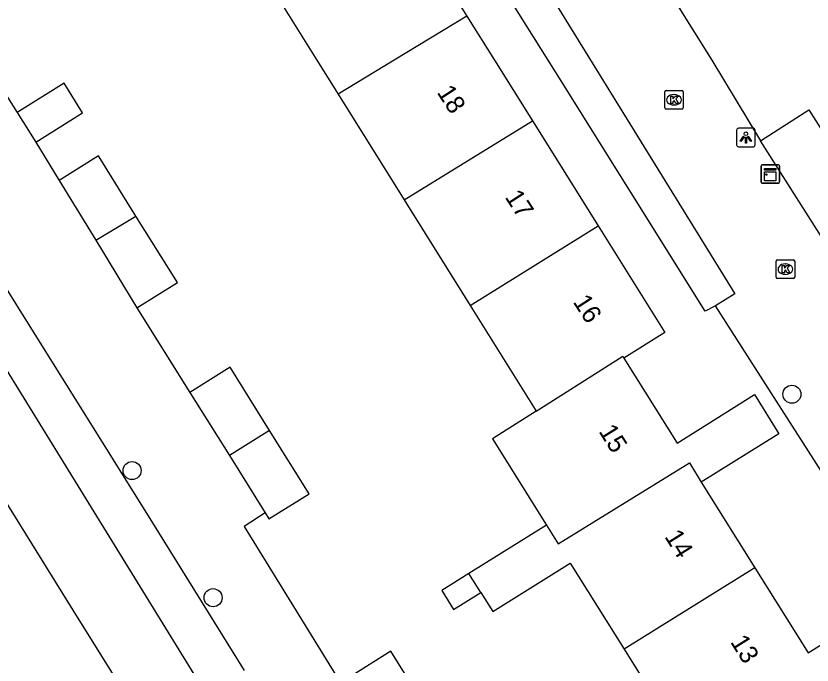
# Model space of a CAD drawing. Extents: x 158461 to 159795, y 387220 to 388672.
# Drawn here: x 158813.88 to 158856.94, y 387967.29 to 388002.4 of the extents above; entities that cross this region are included whole.
import ezdxf

# ---------------------------------------------------------------- set-up
doc = ezdxf.new("R2010")
doc.units = 0
for name, color, linetype in [('IMGEO_Boom', 7, 'Continuous'), ('IMGEO_Kast', 7, 'Continuous'), ('IMGEO_Kolk', 7, 'Continuous'), ('IMGEO_Lichtpunt', 7, 'Continuous'), ('IMGEO_Pand', 7, 'Continuous'), ('IMGEO_Pand_nummerreeks', 7, 'Continuous'), ('IMGEO_Parkeervlak_open', 7, 'Continuous'), ('IMGEO_Rijbaan_lokaal_gesloten', 7, 'Continuous'), ('IMGEO_Rijbaan_lokaal_open', 7, 'Continuous'), ('IMGEO_Voetpad_open', 7, 'Continuous')]:
    doc.layers.add(name, color=color, linetype=linetype)

msp = doc.modelspace()

# ---------------------------------------------------------------- linework, layer by layer
at = {"layer": 'IMGEO_Boom'}
for centre in [(158855.855, 387981.941), (158820.169, 387977.811), (158824.549, 387970.938)]:
    msp.add_circle(centre, 0.489, dxfattribs=at)
at = {"layer": 'IMGEO_Kast'}
for p, q in [((158854.183, 387993.426), (158854.183, 387994.267)), ((158854.183, 387994.267), (158854.183, 387993.426)), ((158854.258, 387994.351), (158855.099, 387994.351)), ((158855.099, 387994.351), (158854.258, 387994.351)), ((158855.183, 387994.276), (158855.183, 387993.435)), ((158855.183, 387993.435), (158855.183, 387994.276)), ((158855.108, 387993.351), (158854.267, 387993.351)), ((158854.267, 387993.351), (158855.108, 387993.351))]:
    msp.add_line(p, q, dxfattribs=at)
for points in [[(158854.378, 387994.141), (158854.978, 387994.141), (158854.978, 387994.056), (158854.378, 387994.056), (158854.378, 387994.141)], [(158854.378, 387993.966), (158854.978, 387993.966), (158854.978, 387993.477), (158854.378, 387993.477), (158854.378, 387993.966)]]:
    msp.add_lwpolyline(points, dxfattribs=at)
msp.add_circle((158854.462, 387993.815), 0.0377, dxfattribs=at)
for centre, start, end in [((158854.261, 387994.273), 92.4484, 184.2845), ((158854.261, 387994.273), 92.4484, 184.2845), ((158855.105, 387994.273), 2.4484, 94.2845), ((158855.105, 387994.273), 2.4484, 94.2845), ((158854.261, 387993.429), 182.4484, 274.2845), ((158854.261, 387993.429), 182.4484, 274.2845), ((158855.105, 387993.429), 272.4484, 4.2845), ((158855.105, 387993.429), 272.4484, 4.2845)]:
    msp.add_arc(centre, 0.0779, start, end, dxfattribs=at)
at = {"layer": 'IMGEO_Kolk'}
for p, q in [((158848.976, 387997.434), (158848.976, 387998.286)), ((158849.051, 387998.36), (158849.903, 387998.36)), ((158849.464, 387998.14), (158849.489, 387998.14)), ((158849.977, 387998.286), (158849.977, 387997.434)), ((158849.487, 387997.58), (158849.462, 387997.58)), ((158849.903, 387997.36), (158849.051, 387997.36)), ((158855.004, 387988.277), (158855.004, 387989.129)), ((158855.079, 387989.203), (158855.931, 387989.203)), ((158855.492, 387988.983), (158855.517, 387988.983)), ((158856.005, 387989.129), (158856.005, 387988.277)), ((158855.931, 387988.203), (158855.079, 387988.203)), ((158855.515, 387988.423), (158855.49, 387988.423))]:
    msp.add_line(p, q, dxfattribs=at)
for points in [[(158848.976, 387997.434), (158848.976, 387998.286)], [(158849.051, 387998.36), (158849.903, 387998.36)], [(158849.297, 387998.06), (158849.42, 387998.06), (158849.42, 387997.909), (158849.55, 387998.06), (158849.714, 387998.06), (158849.568, 387997.909), (158849.721, 387997.66), (158849.569, 387997.66), (158849.484, 387997.824), (158849.42, 387997.757), (158849.42, 387997.66), (158849.297, 387997.66), (158849.297, 387998.06)], [(158849.977, 387998.286), (158849.977, 387997.434)], [(158849.903, 387997.36), (158849.051, 387997.36)], [(158855.004, 387988.277), (158855.004, 387989.129)], [(158855.079, 387989.203), (158855.931, 387989.203)], [(158856.005, 387989.129), (158856.005, 387988.277)], [(158855.325, 387988.903), (158855.448, 387988.903), (158855.448, 387988.752), (158855.578, 387988.903), (158855.742, 387988.903), (158855.596, 387988.752), (158855.749, 387988.503), (158855.597, 387988.503), (158855.512, 387988.667), (158855.448, 387988.6), (158855.448, 387988.503), (158855.325, 387988.503), (158855.325, 387988.903)], [(158855.931, 387988.203), (158855.079, 387988.203)]]:
    msp.add_lwpolyline(points, dxfattribs=at)
for centre, start, end in [((158849.053, 387998.284), 91.552, 178.448), ((158849.053, 387998.284), 91.552, 178.448), ((158849.901, 387998.284), 1.552, 88.448), ((158849.901, 387998.284), 1.552, 88.448), ((158849.053, 387997.436), 181.552, 268.448), ((158849.053, 387997.436), 181.552, 268.448), ((158849.901, 387997.436), 271.552, 358.448), ((158849.901, 387997.436), 271.552, 358.448), ((158855.081, 387989.127), 91.552, 178.448), ((158855.081, 387989.127), 91.552, 178.448), ((158855.929, 387989.127), 1.552, 88.448), ((158855.929, 387989.127), 1.552, 88.448), ((158855.081, 387988.279), 181.552, 268.448), ((158855.081, 387988.279), 181.552, 268.448), ((158855.929, 387988.279), 271.552, 358.448), ((158855.929, 387988.279), 271.552, 358.448)]:
    msp.add_arc(centre, 0.0765, start, end, dxfattribs=at)
for centre, major_axis, ratio, start_param, end_param in [((158849.463, 387997.86), (-0.387, 0.002), 0.722429, 4.712389, 7.853982), ((158849.488, 387997.86), (-0.39, 0.002), 0.717154, 1.570796, 4.712389), ((158855.491, 387988.703), (-0.387, 0.002), 0.722429, 4.712389, 7.853982), ((158855.516, 387988.703), (-0.39, 0.002), 0.717154, 1.570796, 4.712389)]:
    msp.add_ellipse(centre, major_axis=major_axis, ratio=ratio, start_param=start_param, end_param=end_param, dxfattribs=at)
at = {"layer": 'IMGEO_Lichtpunt'}
for p, q in [((158853.768, 387996.32), (158852.96, 387996.32)), ((158853.768, 387996.32), (158852.96, 387996.32)), ((158852.866, 387996.225), (158852.866, 387995.418)), ((158852.866, 387996.225), (158852.866, 387995.418)), ((158853.862, 387995.418), (158853.862, 387996.225)), ((158853.862, 387995.418), (158853.862, 387996.225)), ((158852.96, 387995.324), (158853.768, 387995.324)), ((158852.96, 387995.324), (158853.768, 387995.324))]:
    msp.add_line(p, q, dxfattribs=at)
for points in [[(158853.24, 387995.889), (158853.279, 387995.861), (158853.091, 387995.599), (158853.053, 387995.626), (158853.24, 387995.889)], [(158853.452, 387995.861), (158853.49, 387995.888), (158853.677, 387995.626), (158853.638, 387995.598), (158853.452, 387995.861)], [(158853.342, 387995.841), (158853.389, 387995.841), (158853.389, 387995.519), (158853.342, 387995.519), (158853.342, 387995.841)]]:
    msp.add_lwpolyline(points, dxfattribs=at)
msp.add_circle((158853.365, 387996.023), 0.0994, dxfattribs=at)
for centre, start, end in [((158852.96, 387996.225), 90, 180), ((158852.96, 387996.225), 90, 180), ((158853.768, 387996.225), 0, 90), ((158853.768, 387996.225), 0, 90), ((158852.96, 387995.418), 180, 270), ((158852.96, 387995.418), 180, 270), ((158853.768, 387995.418), 270, 0), ((158853.768, 387995.418), 270, 360)]:
    msp.add_arc(centre, 0.0946, start, end, dxfattribs=at)
at = {"layer": 'IMGEO_Pand'}
for points in [[(158832.399, 388006.764), (158834.659, 388008.177), (158838.28, 388002.382)], [(158827.766, 388003.836), (158827.808, 388003.769), (158830.163, 388000), (158831.305, 387998.172)], [(158838.28, 388002.382), (158834.334, 388000), (158831.305, 387998.172)], [(158838.28, 388002.382), (158839.769, 388000), (158841.82, 387996.718)], [(158814.961, 387995.567), (158817.491, 387997.148), (158816.487, 387998.755), (158813.957, 387997.174)], [(158831.305, 387998.172), (158834.878, 387992.456)], [(158813.957, 387997.174), (158814.961, 387995.567)], [(158854.151, 387995.65), (158856.767, 387997.311), (158860.096, 387992.07)], [(158834.878, 387992.456), (158841.82, 387996.718)], [(158841.82, 387996.718), (158845.37, 387991.037)], [(158860.193, 387991.918), (158860, 387991.795), (158857.577, 387990.257), (158854.151, 387995.65)], [(158820.377, 387991.577), (158818.348, 387994.824), (158816.22, 387993.495)], [(158816.22, 387993.495), (158818.2, 387990.263)], [(158834.878, 387992.456), (158838.455, 387986.732)], [(158818.2, 387990.263), (158820.377, 387991.577)], [(158820.433, 387986.616), (158822.622, 387987.985), (158820.377, 387991.577)], [(158838.455, 387986.732), (158845.37, 387991.037)], [(158845.37, 387991.037), (158848.973, 387985.272), (158846.771, 387983.896)], [(158818.2, 387990.263), (158820.433, 387986.616)], [(158838.455, 387986.732), (158841.96, 387981.123), (158842.019, 387981.03)], [(158842.019, 387981.03), (158846.701, 387984.005), (158846.771, 387983.896)], [(158846.771, 387983.896), (158849.643, 387979.301), (158853.831, 387981.919), (158855.153, 387979.803), (158850.952, 387977.177)], [(158827.608, 387979.979), (158825.469, 387983.401), (158823.292, 387982.041)], [(158823.292, 387982.041), (158825.428, 387978.622)], [(158842.019, 387981.03), (158839.659, 387979.53), (158842.575, 387974.86)], [(158827.608, 387979.979), (158825.428, 387978.622)], [(158827.359, 387975.532), (158827.57, 387975.195), (158829.747, 387976.555), (158827.608, 387979.979)], [(158825.428, 387978.622), (158827.359, 387975.532)], [(158842.575, 387974.86), (158843.211, 387973.842), (158850.307, 387978.222), (158850.952, 387977.177)], [(158850.952, 387977.177), (158853.846, 387972.559)], [(158842.575, 387974.86), (158838.388, 387972.244)], [(158839.024, 387971.227), (158839.671, 387970.192), (158843.864, 387972.812), (158846.777, 387968.156)], [(158838.388, 387972.244), (158836.912, 387971.322), (158837.548, 387970.305), (158839.024, 387971.227)], [(158839.024, 387971.227), (158838.388, 387972.244)], [(158853.846, 387972.559), (158846.777, 387968.156)], [(158853.846, 387972.559), (158856.735, 387967.949), (158860.892, 387970.548), (158862.108, 387968.603), (158857.96, 387966.01)], [(158831.874, 387966.612), (158833.027, 387964.768), (158835.311, 387966.196), (158834.159, 387968.04), (158831.874, 387966.612)], [(158846.777, 387968.156), (158849.689, 387963.501)]]:
    msp.add_lwpolyline(points, dxfattribs=at)
at = {"layer": 'IMGEO_Parkeervlak_open'}
msp.add_lwpolyline([(158851.73, 387986.727), (158851.171, 387986.427), (158843.061, 387999.374), (158842.669, 388000), (158837.514, 388008.23), (158836.748, 388009.453), (158837.364, 388009.902)], dxfattribs=at)
at = {"layer": 'IMGEO_Rijbaan_lokaal_gesloten'}
for points in [[(158826.242, 387967.003), (158821.291, 387974.98), (158819.155, 387978.39), (158808.574, 387995.299), (158807.699, 387996.716), (158779.748, 388041.252)], [(158777.679, 388039.896), (158792.31, 388017.418), (158834.227, 387949.391), (158871.964, 387889.05), (158887.922, 387863.502)], [(158856.298, 387907.238), (158851.263, 387915.352), (158842.383, 387929.569), (158816.975, 387970.262), (158811.283, 387979.426)]]:
    msp.add_lwpolyline(points, dxfattribs=at)
at = {"layer": 'IMGEO_Rijbaan_lokaal_open'}
for points in [[(158843.082, 388013.489), (158851.531, 388000), (158854.151, 387995.65)], [(158838.332, 388010.513), (158839.219, 388009.298), (158852.758, 387987.376), (158851.73, 387986.727)], [(158861.007, 387961.124), (158866.063, 387964.292), (158851.73, 387986.727)]]:
    msp.add_lwpolyline(points, dxfattribs=at)
at = {"layer": 'IMGEO_Voetpad_open'}
for points in [[(158798.408, 388018.757), (158801.869, 388013.247), (158804.148, 388012.735), (158812.156, 388000), (158813.957, 387997.174)], [(158814.961, 387995.567), (158816.22, 387993.495)], [(158820.433, 387986.616), (158823.292, 387982.041)], [(158827.359, 387975.532), (158826.221, 387974.793), (158831.334, 387966.514), (158835.07, 387960.815), (158842.141, 387949.248), (158843.316, 387949.991)]]:
    msp.add_lwpolyline(points, dxfattribs=at)

# ---------------------------------------------------------------- texts
at = {"layer": 'IMGEO_Pand_nummerreeks'}
for s, rotation, p in [('18', 303.0002, (158836.624, 387998.265)), ('17', 303.0002, (158840.303, 387992.601)), ('16', 303.0022, (158843.982, 387986.935)), ('15', 302.0109, (158845.379, 387979.935)), ('14', 302.0109, (158848.938, 387974.242)), ('13', 302.0117, (158852.497, 387968.548))]:
    msp.add_text(s, height=1, rotation=rotation, dxfattribs=at).set_placement(p)

doc.saveas('drawing.dxf')
